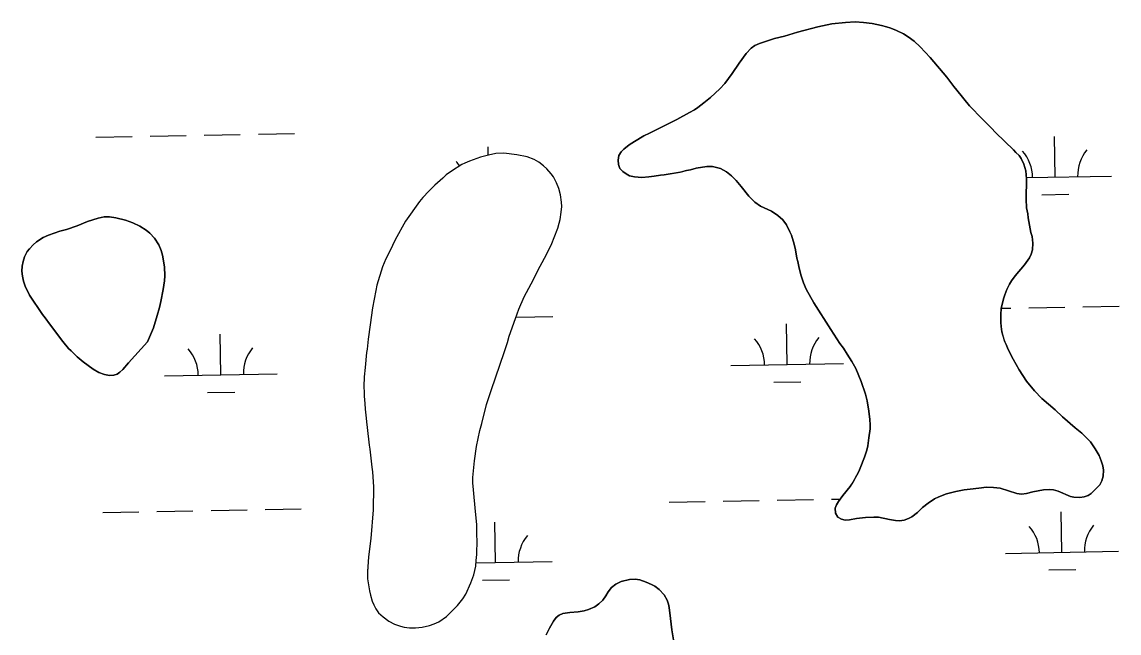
# Model space of a CAD drawing. Extents: x 3957609 to 3995875, y 234277 to 260273.
# Drawn here: x 3985601 to 3986574, y 249579 to 250120 of the extents above; entities that cross this region are included whole.
import ezdxf

# ---------------------------------------------------------------- set-up
doc = ezdxf.new("R2010")
doc.units = 0
doc.layers.add('V-TOPO-SHOR', color=7, linetype='Continuous')
doc.layers.add('V-WETL-SWMP', color=7, linetype='Continuous')

msp = doc.modelspace()

# ---------------------------------------------------------------- linework, layer by layer
at = {"layer": 'V-TOPO-SHOR'}
for points in [[(3986156.847, 249982.928), (3986150.748, 249982.53), (3986144.168, 249982.967), (3986139.738, 249984.027), (3986136.797, 249985.555), (3986133.702, 249987.747), (3986131.112, 249990.423), (3986129.852, 249994.069), (3986129.582, 249997.696), (3986130.143, 250001.804), (3986132.175, 250005.228), (3986134.683, 250007.659), (3986139.355, 250011.372), (3986144.18, 250014.424), (3986152.329, 250019.232), (3986157.471, 250021.62), (3986181.552, 250033.913), (3986193.012, 250039.987), (3986197.17, 250042.389), (3986200.332, 250044.48), (3986205.667, 250048.511), (3986211.342, 250053.194), (3986219.702, 250060.967), (3986224.062, 250065.837), (3986230.626, 250074.459), (3986236.868, 250083.747), (3986243.1, 250092.375), (3986247.458, 250097.079), (3986250.789, 250099.332), (3986254.938, 250101.241), (3986268.18, 250105.474), (3986276.948, 250107.802), (3986288.531, 250111.241), (3986306.726, 250116.052), (3986319.118, 250118.487), (3986330.998, 250119.943), (3986339.567, 250120.297), (3986346.973, 250119.849), (3986354.862, 250118.898), (3986362.906, 250117.287), (3986367.332, 250116.062), (3986371.428, 250114.677), (3986376.335, 250112.621), (3986382.547, 250109.721), (3986386.788, 250107.184), (3986391.828, 250103.149), (3986397.35, 250098.283), (3986406.256, 250088.918), (3986420.793, 250071.225), (3986427.252, 250063.215), (3986429.831, 250059.715), (3986441.136, 250045.865), (3986452.474, 250033.988), (3986460.256, 250026.452), (3986464.469, 250022.102), (3986480.036, 250007.028), (3986482.139, 250004.688), (3986485.057, 250001.841), (3986486.827, 249999.176), (3986489.217, 249994.198), (3986490.933, 249988.24), (3986491.644, 249981.314), (3986491.187, 249963.203), (3986491.558, 249955.622), (3986492.623, 249950.17), (3986493.059, 249946.541), (3986495.486, 249933.655), (3986496.415, 249930.015), (3986497.142, 249924.074), (3986496.884, 249918.315), (3986495.672, 249914.547), (3986494.134, 249911.112), (3986489.755, 249905.089), (3986481.526, 249895.341), (3986478.327, 249890.946), (3986476.302, 249887.849), (3986474.084, 249883.108), (3986472.196, 249878.365), (3986470.987, 249874.924), (3986469.2, 249866.224), (3986468.622, 249860.963), (3986468.671, 249853.881), (3986468.941, 249850.254), (3986469.689, 249845.466), (3986471.87, 249837.853), (3986474.098, 249833.043), (3986475.366, 249829.893), (3986479.839, 249821.256), (3986484.959, 249811.95), (3986491.545, 249801.798), (3986498.49, 249793.287), (3986505.134, 249786.426), (3986516.828, 249776.356), (3986523.484, 249770.321), (3986534.69, 249760.589), (3986540.54, 249755.716), (3986548.158, 249748.184), (3986552.506, 249742.019), (3986556.033, 249736.033), (3986557.769, 249731.394), (3986559.18, 249726.923)], [(3986033.025, 249841.642), (3986034.397, 249845.079), (3986035.962, 249850.158), (3986038.55, 249857.529), (3986041.647, 249865.712), (3986046.433, 249876.505), (3986052.548, 249888.099), (3986060.542, 249903.781), (3986066.143, 249914.068), (3986070.749, 249923.874), (3986072.975, 249929.272), (3986076.076, 249937.622), (3986077.464, 249942.047), (3986078.173, 249945.165), (3986079.264, 249951.571), (3986079.676, 249956.668), (3986079.576, 249960.623), (3986078.527, 249967.064), (3986076.971, 249972.688), (3986075.076, 249977.824), (3986072.361, 249982.973), (3986070.266, 249985.805), (3986066.546, 249990.149), (3986063.46, 249992.834), (3986059.231, 249996.031), (3986055.317, 249998.4), (3986049.093, 250000.641), (3986039.736, 250002.439), (3986028.234, 250004.108), (3986021.144, 250003.563), (3986014.865, 250002.347), (3986007.754, 250000.485), (3985997.815, 249997.022), (3985993.832, 249995.109), (3985991.014, 249994.001), (3985981.857, 249987.892), (3985977.36, 249984.67), (3985974.186, 249981.922), (3985967.167, 249975.612), (3985961.814, 249970.429), (3985956.616, 249964.747), (3985953.591, 249961.01), (3985941.289, 249943.586), (3985931.962, 249927.101), (3985927.352, 249916.966), (3985923.786, 249910.271), (3985920.872, 249903.236), (3985915.668, 249886.85), (3985914.935, 249882.25), (3985911.885, 249866.818), (3985909.995, 249851.698), (3985908.144, 249839.045), (3985907.179, 249830.331), (3985906.639, 249827.376), (3985905.434, 249814.056), (3985904.478, 249805.671), (3985904.339, 249797.111), (3985904.582, 249791.837), (3985904.529, 249788.544), (3985905.084, 249782.111), (3985905.332, 249777.001), (3985906.356, 249769.08), (3985906.632, 249765.78), (3985907.374, 249760.664), (3985909.1, 249745.155), (3985909.7, 249741.522), (3985911.253, 249725.521), (3985911.845, 249721.396), (3985912.785, 249708.205), (3985912.457, 249687.786), (3985910.401, 249662.459), (3985908.326, 249646.185), (3985907.62, 249633.023), (3985907.519, 249626.766), (3985909.158, 249616.035), (3985910.083, 249612.231), (3985911.808, 249606.767), (3985913.073, 249603.62), (3985914.828, 249600.132), (3985917.405, 249596.468), (3985921.3, 249592.945), (3985926.346, 249589.241), (3985931.573, 249586.523), (3985936.648, 249584.628), (3985939.931, 249583.916), (3985944.694, 249583.181), (3985950.128, 249583.092), (3985956.069, 249583.822), (3985962.516, 249585.364), (3985966.493, 249586.783), (3985970.804, 249588.688), (3985977.469, 249593.357), (3985987.178, 249603.083), (3985992.048, 249608.932), (3985994.75, 249613.006), (3985999.03, 249623.147), (3986001.617, 249630.352), (3986003.384, 249637.899), (3986003.959, 249642.833), (3986004.375, 249648.26), (3986004.75, 249661.265)], [(3986548.9, 249702.221), (3986546.239, 249700.617), (3986542.76, 249699.355), (3986538.633, 249698.763), (3986533.531, 249699.011), (3986530.578, 249699.718), (3986519.457, 249704.508), (3986515.355, 249705.563), (3986511.904, 249705.948), (3986506.631, 249705.702), (3986497.212, 249703.879), (3986491.588, 249702.323), (3986486.968, 249701.739), (3986483.024, 249702.296), (3986468.28, 249707.146), (3986462.359, 249707.736), (3986456.103, 249707.836), (3986449.172, 249706.96), (3986441.584, 249706.259), (3986436.303, 249705.522), (3986428.87, 249704.158), (3986420.603, 249702.151), (3986413.807, 249699.462), (3986409.988, 249697.547), (3986404.325, 249693.684), (3986399.488, 249689.81), (3986394.974, 249685.601), (3986389.805, 249681.732), (3986386.978, 249680.131), (3986383.003, 249678.712), (3986379.038, 249677.954), (3986375.422, 249678.341), (3986370.003, 249679.25), (3986360.316, 249681.218), (3986356.367, 249681.448), (3986348.783, 249680.911), (3986340.864, 249680.051), (3986334.589, 249678.998), (3986330.962, 249678.728), (3986327.515, 249679.443), (3986324.416, 249681.468), (3986322.329, 249684.796), (3986322.071, 249689.248), (3986323.112, 249692.359), (3986324.969, 249695.294), (3986328.842, 249700.502), (3986335.232, 249708.635), (3986337.763, 249712.381), (3986341.152, 249718.42), (3986343.02, 249721.849), (3986344.056, 249724.796), (3986348.001, 249734.45), (3986349.916, 249740.842), (3986350.799, 249744.614), (3986351.898, 249751.516), (3986352.853, 249759.569), (3986352.908, 249763.028), (3986352.654, 249767.808), (3986351.79, 249775.398), (3986350.289, 249784.478), (3986348.902, 249790.432), (3986344.966, 249801.528), (3986340.208, 249812.968), (3986336.69, 249819.448), (3986332.51, 249825.774), (3986329.303, 249831.097), (3986326.241, 249835.263), (3986318.041, 249847.583), (3986303.105, 249871.211), (3986296.383, 249883.342), (3986294.003, 249888.98), (3986291.486, 249896.266), (3986289.625, 249903.379), (3986288.873, 249907.838), (3986288.097, 249910.813), (3986286.737, 249918.411), (3986285.5, 249923.374), (3986283.155, 249931.152), (3986281.885, 249934.136), (3986278.858, 249940.444), (3986275.469, 249944.779), (3986271.088, 249948.804), (3986265.548, 249952.517), (3986255.906, 249957.119), (3986250.692, 249960.662), (3986245.507, 249965.851), (3986238.73, 249974.525), (3986234.204, 249979.868), (3986229.987, 249983.888), (3986225.762, 249987.415), (3986220.374, 249990.3), (3986213.322, 249992.228), (3986208.381, 249992.142), (3986198.804, 249990.649), (3986193.676, 249989.25), (3986190.209, 249988.648), (3986184.751, 249987.253), (3986170.546, 249984.683), (3986167.083, 249984.408), (3986161.633, 249983.509), (3986156.847, 249982.928)], [(3985695.846, 249818.096), (3985690.646, 249812.251), (3985688.139, 249809.986), (3985685.637, 249808.051), (3985682.659, 249807.275), (3985679.032, 249807.004), (3985674.432, 249807.738), (3985669.519, 249809.462), (3985664.299, 249812.511), (3985655.509, 249818.911), (3985650.313, 249823.444), (3985644.8, 249828.801), (3985642.692, 249830.976), (3985637.687, 249837.151), (3985625.749, 249852.66), (3985621.883, 249857.993), (3985619.46, 249860.832), (3985607.876, 249877.982), (3985604.221, 249886.11), (3985602.812, 249890.581), (3985601.73, 249895.046), (3985601.304, 249899.334), (3985601.544, 249903.94), (3985602.269, 249908.047), (3985603.653, 249912.143), (3985606.031, 249916.716), (3985607.887, 249919.321), (3985611.235, 249922.725), (3985614.244, 249925.475), (3985620.232, 249929.168), (3985624.713, 249931.236), (3985634.982, 249934.859), (3985640.935, 249936.409), (3985650.208, 249939.553), (3985659.328, 249943.358), (3985668.929, 249946.334), (3985674.215, 249947.401), (3985678.993, 249947.489), (3985684.58, 249946.739), (3985693.11, 249944.46), (3985699.496, 249942.215), (3985705.869, 249939.15), (3985711.411, 249935.6), (3985714.499, 249933.081), (3985718.874, 249928.563), (3985722.568, 249922.741), (3985724.627, 249917.6), (3985725.88, 249913.627), (3985727.688, 249903.224), (3985728.055, 249895.312), (3985727.654, 249890.872), (3985726.539, 249883.149), (3985724.393, 249872.643), (3985723.15, 249867.064), (3985721.229, 249860.179), (3985717.758, 249849.199), (3985712.615, 249836.766), (3985695.846, 249818.096)], [(3986004.75, 249661.265), (3986004.48, 249664.892), (3986004.31, 249674.775), (3986003.345, 249686.486), (3986001.346, 249705.456), (3986000.955, 249711.887), (3986000.867, 249716.499), (3986002.258, 249731.298), (3986004.111, 249744.116), (3986006.974, 249758.233), (3986008.719, 249764.299), (3986013.11, 249781.191), (3986017.276, 249794.464), (3986028.509, 249827.222), (3986031.454, 249836.231), (3986033.025, 249841.642)], [(3986559.18, 249726.923), (3986559.778, 249723.126), (3986559.359, 249717.533), (3986558.138, 249713.435), (3986556.436, 249710.005), (3986548.9, 249702.221)], [(3986065.977, 249577.03), (3986068.869, 249582.859), (3986072.397, 249589.216), (3986074.64, 249592.39), (3986077.302, 249594.504), (3986080.6, 249595.872), (3986086.762, 249596.908), (3986094.196, 249597.514), (3986099.615, 249598.448), (3986103.441, 249599.495), (3986108.866, 249601.914), (3986112.594, 249604.447), (3986116.11, 249607.83), (3986118.781, 249611.642), (3986120.812, 249615.138), (3986123.8, 249619.053), (3986127.53, 249622.011), (3986132.316, 249624.327), (3986139.65, 249625.996), (3986144.641, 249626.508), (3986148.884, 249625.64), (3986154.61, 249623.706), (3986159.167, 249621.775), (3986162.135, 249620.171), (3986165.944, 249617.077), (3986170.491, 249612.387), (3986173.126, 249607.81), (3986174.386, 249604.302), (3986174.904, 249601.115), (3986175.928, 249591.555), (3986177.265, 249581.356), (3986178.824, 249572.644)]]:
    msp.add_lwpolyline(points, dxfattribs=at)
at = {"layer": 'V-WETL-SWMP'}
for p, q in [((3985714.84, 250018.952), (3985746.834, 250019.534)), ((3985762.832, 250019.825), (3985794.827, 250020.407)), ((3985810.824, 250020.697), (3985842.819, 250021.279)), ((3985666.848, 250018.08), (3985698.842, 250018.661)), ((3986014.509, 250002.253), (3986014.374, 250009.654)), ((3986516.854, 249982.785), (3986516.199, 250018.779)), ((3986491.539, 249982.325), (3986566.846, 249983.694)), ((3986505.136, 249967.138), (3986529.132, 249967.575)), ((3986469.25, 249866.468), (3986477.551, 249866.619)), ((3986493.549, 249866.91), (3986525.543, 249867.492)), ((3986541.541, 249867.783), (3986573.535, 249868.364)), ((3986039.716, 249858.658), (3986071.71, 249859.24)), ((3986279.364, 249816.578), (3986278.71, 249852.572)), ((3985777.539, 249807.453), (3985776.885, 249843.447)), ((3986229.373, 249815.669), (3986329.356, 249817.487)), ((3985727.547, 249806.544), (3985827.531, 249808.362)), ((3986267.647, 249800.931), (3986291.643, 249801.368)), ((3985765.822, 249791.807), (3985789.818, 249792.243)), ((3985816.872, 249688.077), (3985848.867, 249688.659)), ((3986174.721, 249694.584), (3986206.716, 249695.166)), ((3986222.713, 249695.457), (3986254.708, 249696.039)), ((3986270.705, 249696.33), (3986302.7, 249696.911)), ((3986318.697, 249697.202), (3986326.494, 249697.344)), ((3985672.896, 249685.46), (3985704.89, 249686.041)), ((3985720.888, 249686.332), (3985752.883, 249686.914)), ((3985768.88, 249687.205), (3985800.875, 249687.787)), ((3986522.902, 249650.165), (3986522.247, 249686.159)), ((3986021.077, 249641.04), (3986020.422, 249677.034)), ((3986472.91, 249649.256), (3986572.894, 249651.074)), ((3986003.714, 249640.724), (3986071.069, 249641.949)), ((3986511.184, 249634.518), (3986535.18, 249634.955)), ((3986009.359, 249625.394), (3986033.355, 249625.83))]:
    msp.add_line(p, q, dxfattribs=at)
for points in [[(3986559.18, 249726.924), (3986557.77, 249731.394), (3986556.033, 249736.033), (3986552.507, 249742.019), (3986548.159, 249748.183), (3986540.54, 249755.717), (3986534.69, 249760.588), (3986523.483, 249770.321), (3986516.828, 249776.357), (3986505.133, 249786.427), (3986498.491, 249793.287), (3986491.546, 249801.798), (3986484.958, 249811.951), (3986479.838, 249821.256), (3986475.366, 249829.893), (3986474.099, 249833.042), (3986471.871, 249837.854), (3986469.688, 249845.465), (3986468.942, 249850.254), (3986468.671, 249853.881), (3986468.621, 249860.964), (3986469.2, 249866.225), (3986470.987, 249874.925), (3986472.195, 249878.364), (3986474.083, 249883.109), (3986476.301, 249887.85), (3986478.327, 249890.946), (3986481.527, 249895.341), (3986489.755, 249905.09), (3986494.134, 249911.113), (3986495.672, 249914.547), (3986496.885, 249918.315), (3986497.143, 249924.075), (3986496.415, 249930.016), (3986495.486, 249933.654), (3986493.059, 249946.54), (3986492.623, 249950.17), (3986491.558, 249955.622), (3986491.186, 249963.204), (3986491.643, 249981.313), (3986490.932, 249988.241), (3986489.216, 249994.198), (3986486.826, 249999.177), (3986485.057, 250001.841), (3986482.139, 250004.688), (3986480.036, 250007.028), (3986464.468, 250022.101), (3986460.256, 250026.451), (3986452.473, 250033.988), (3986441.136, 250045.864), (3986429.831, 250059.716), (3986427.252, 250063.216), (3986420.794, 250071.226), (3986406.257, 250088.918), (3986397.35, 250098.284), (3986391.829, 250103.15), (3986386.788, 250107.184), (3986382.547, 250109.722), (3986376.336, 250112.622), (3986371.428, 250114.678), (3986367.333, 250116.062), (3986362.906, 250117.286), (3986354.862, 250118.898), (3986346.972, 250119.849), (3986339.568, 250120.298), (3986330.998, 250119.942), (3986319.117, 250118.487), (3986306.726, 250116.051), (3986288.532, 250111.24), (3986276.948, 250107.803), (3986268.181, 250105.474), (3986254.938, 250101.241), (3986250.789, 250099.332), (3986247.459, 250097.08), (3986243.101, 250092.374), (3986236.868, 250083.746), (3986230.625, 250074.459), (3986224.063, 250065.836), (3986219.702, 250060.966), (3986211.342, 250053.195), (3986205.667, 250048.511), (3986200.332, 250044.48), (3986197.169, 250042.39), (3986193.013, 250039.986), (3986181.551, 250033.913), (3986157.472, 250021.62), (3986152.328, 250019.233), (3986144.18, 250014.423), (3986139.355, 250011.372), (3986134.684, 250007.659), (3986132.174, 250005.229), (3986130.142, 250001.804), (3986129.582, 249997.695), (3986129.853, 249994.068), (3986131.112, 249990.424), (3986133.703, 249987.747), (3986136.797, 249985.556), (3986139.737, 249984.027), (3986144.167, 249982.967), (3986150.747, 249982.531), (3986156.847, 249982.927)], [(3986033.024, 249841.642), (3986034.397, 249845.078), (3986035.961, 249850.158), (3986038.55, 249857.528), (3986041.647, 249865.713), (3986046.432, 249876.505), (3986052.549, 249888.1), (3986060.542, 249903.781), (3986066.143, 249914.067), (3986070.748, 249923.874), (3986072.976, 249929.273), (3986076.075, 249937.622), (3986077.464, 249942.047), (3986078.173, 249945.164), (3986079.265, 249951.57), (3986079.677, 249956.669), (3986079.576, 249960.623), (3986078.527, 249967.063), (3986076.971, 249972.687), (3986075.077, 249977.824), (3986072.36, 249982.973), (3986070.265, 249985.806), (3986066.547, 249990.148), (3986063.461, 249992.833), (3986059.231, 249996.031), (3986055.317, 249998.4), (3986049.094, 250000.641), (3986039.736, 250002.439), (3986028.234, 250004.107), (3986021.144, 250003.563), (3986014.866, 250002.346), (3986007.754, 250000.485), (3985997.816, 249997.022), (3985993.833, 249995.11), (3985991.015, 249994.002), (3985981.858, 249987.892), (3985977.36, 249984.67), (3985974.186, 249981.922), (3985967.167, 249975.612), (3985961.813, 249970.428), (3985956.616, 249964.748), (3985953.591, 249961.009), (3985941.288, 249943.585), (3985931.963, 249927.102), (3985927.353, 249916.965), (3985923.787, 249910.27), (3985920.873, 249903.235), (3985915.668, 249886.85), (3985914.935, 249882.25), (3985911.886, 249866.818), (3985909.995, 249851.697), (3985908.144, 249839.045), (3985907.18, 249830.332), (3985906.638, 249827.376), (3985905.435, 249814.056), (3985904.477, 249805.672), (3985904.338, 249797.11), (3985904.583, 249791.836), (3985904.53, 249788.543), (3985905.085, 249782.111), (3985905.331, 249777.001), (3985906.356, 249769.08), (3985906.633, 249765.781), (3985907.374, 249760.664), (3985909.1, 249745.155), (3985909.7, 249741.522), (3985911.253, 249725.521), (3985911.845, 249721.395), (3985912.785, 249708.204), (3985912.456, 249687.787), (3985910.4, 249662.458), (3985908.326, 249646.186), (3985907.62, 249633.022), (3985907.519, 249626.766), (3985909.157, 249616.034), (3985910.084, 249612.231), (3985911.807, 249606.768), (3985913.074, 249603.619), (3985914.829, 249600.132), (3985917.405, 249596.467), (3985921.301, 249592.946), (3985926.347, 249589.241), (3985931.573, 249586.522), (3985936.648, 249584.628), (3985939.931, 249583.916), (3985944.695, 249583.181), (3985950.128, 249583.093), (3985956.069, 249583.821), (3985962.517, 249585.364), (3985966.493, 249586.782), (3985970.805, 249588.688), (3985977.468, 249593.357), (3985987.178, 249603.082), (3985992.048, 249608.932), (3985994.749, 249613.006), (3985999.03, 249623.148), (3986001.617, 249630.353), (3986003.385, 249637.9), (3986003.959, 249642.832), (3986004.376, 249648.26), (3986004.75, 249661.265)], [(3986190.208, 249988.647), (3986193.676, 249989.25), (3986198.804, 249990.649), (3986208.381, 249992.142), (3986213.323, 249992.227), (3986220.373, 249990.301), (3986225.762, 249987.415), (3986229.987, 249983.888), (3986234.204, 249979.867), (3986238.729, 249974.524), (3986245.506, 249965.851), (3986250.693, 249960.661), (3986255.906, 249957.119), (3986265.549, 249952.516), (3986271.088, 249948.804), (3986275.47, 249944.78), (3986278.859, 249940.444), (3986281.886, 249934.137), (3986283.155, 249931.152), (3986285.5, 249923.373), (3986286.738, 249918.412), (3986288.097, 249910.814), (3986288.873, 249907.837), (3986289.624, 249903.379), (3986291.486, 249896.267), (3986294.003, 249888.98), (3986296.383, 249883.342), (3986303.104, 249871.211), (3986318.04, 249847.583), (3986326.24, 249835.263), (3986329.302, 249831.097), (3986332.51, 249825.775), (3986336.69, 249819.449), (3986340.209, 249812.969), (3986344.965, 249801.529), (3986348.903, 249790.431), (3986350.289, 249784.479), (3986351.79, 249775.397), (3986352.655, 249767.807), (3986352.908, 249763.027), (3986352.852, 249759.569), (3986351.898, 249751.515), (3986350.799, 249744.615), (3986349.915, 249740.841), (3986348, 249734.449), (3986344.056, 249724.796), (3986343.02, 249721.848), (3986341.153, 249718.42), (3986337.762, 249712.381), (3986335.231, 249708.634), (3986328.842, 249700.502), (3986324.97, 249695.294), (3986323.111, 249692.36), (3986322.072, 249689.248), (3986322.33, 249684.797), (3986324.417, 249681.469), (3986327.514, 249679.443), (3986330.961, 249678.728), (3986334.588, 249678.999), (3986340.864, 249680.051), (3986348.783, 249680.911), (3986356.367, 249681.448), (3986360.316, 249681.219), (3986370.002, 249679.251), (3986375.422, 249678.34), (3986379.039, 249677.953), (3986383.004, 249678.712), (3986386.979, 249680.13), (3986389.805, 249681.732), (3986394.973, 249685.601), (3986399.487, 249689.81), (3986404.326, 249693.685), (3986409.988, 249697.546), (3986413.807, 249699.461), (3986420.603, 249702.151), (3986428.87, 249704.158), (3986436.303, 249705.521), (3986441.585, 249706.259), (3986449.172, 249706.96), (3986456.103, 249707.836), (3986462.36, 249707.735), (3986468.28, 249707.146), (3986483.024, 249702.296), (3986486.967, 249701.739), (3986491.588, 249702.323), (3986497.213, 249703.879), (3986506.63, 249705.703), (3986511.904, 249705.948), (3986515.356, 249705.563), (3986519.457, 249704.508), (3986530.579, 249699.717), (3986533.532, 249699.011), (3986538.633, 249698.764), (3986542.76, 249699.356), (3986546.239, 249700.617), (3986548.9, 249702.221), (3986556.437, 249710.005), (3986558.139, 249713.436), (3986559.358, 249717.534), (3986559.778, 249723.127), (3986559.18, 249726.924)], [(3986156.847, 249982.927), (3986161.633, 249983.509), (3986167.082, 249984.409), (3986170.545, 249984.682), (3986184.75, 249987.253), (3986190.208, 249988.647)], [(3986004.75, 249661.265), (3986004.48, 249664.892), (3986004.31, 249674.776), (3986003.346, 249686.485), (3986001.346, 249705.457), (3986000.956, 249711.887), (3986000.866, 249716.5), (3986002.257, 249731.299), (3986004.111, 249744.116), (3986006.974, 249758.233), (3986008.719, 249764.299), (3986013.109, 249781.191), (3986017.275, 249794.464), (3986028.509, 249827.222), (3986031.454, 249836.232), (3986033.024, 249841.642)], [(3986178.823, 249572.644), (3986177.265, 249581.356), (3986175.927, 249591.554), (3986174.904, 249601.114), (3986174.386, 249604.301), (3986173.126, 249607.81), (3986170.49, 249612.387), (3986165.944, 249617.077), (3986162.134, 249620.171), (3986159.168, 249621.776), (3986154.61, 249623.706), (3986148.885, 249625.64), (3986144.641, 249626.507), (3986139.649, 249625.996), (3986132.316, 249624.327), (3986127.529, 249622.011), (3986123.801, 249619.053), (3986120.812, 249615.137), (3986118.781, 249611.642), (3986116.111, 249607.83), (3986112.593, 249604.447), (3986108.867, 249601.914), (3986103.442, 249599.494), (3986099.616, 249598.448), (3986094.197, 249597.514), (3986086.762, 249596.908), (3986080.6, 249595.871), (3986077.303, 249594.504), (3986074.64, 249592.391), (3986072.397, 249589.215), (3986068.868, 249582.859), (3986065.977, 249577.031)]]:
    msp.add_lwpolyline(points, dxfattribs=at)
msp.add_lwpolyline([(3985695.846, 249818.096), (3985712.616, 249836.766), (3985717.758, 249849.199), (3985721.229, 249860.178), (3985723.151, 249867.064), (3985724.394, 249872.643), (3985726.54, 249883.149), (3985727.653, 249890.872), (3985728.054, 249895.312), (3985727.688, 249903.223), (3985725.879, 249913.628), (3985724.626, 249917.601), (3985722.568, 249922.74), (3985718.874, 249928.564), (3985714.5, 249933.081), (3985711.411, 249935.601), (3985705.869, 249939.149), (3985699.495, 249942.216), (3985693.109, 249944.461), (3985684.581, 249946.739), (3985678.994, 249947.488), (3985674.216, 249947.401), (3985668.929, 249946.333), (3985659.329, 249943.359), (3985650.209, 249939.553), (3985640.935, 249936.409), (3985634.981, 249934.858), (3985624.712, 249931.236), (3985620.232, 249929.167), (3985614.243, 249925.476), (3985611.235, 249922.725), (3985607.886, 249919.32), (3985606.032, 249916.715), (3985603.653, 249912.142), (3985602.269, 249908.047), (3985601.544, 249903.941), (3985601.305, 249899.334), (3985601.73, 249895.045), (3985602.811, 249890.581), (3985604.221, 249886.111), (3985607.877, 249877.982), (3985619.459, 249860.832), (3985621.883, 249857.993), (3985625.75, 249852.66), (3985637.687, 249837.151), (3985642.693, 249830.977), (3985644.799, 249828.802), (3985650.312, 249823.443), (3985655.509, 249818.912), (3985664.299, 249812.512), (3985669.52, 249809.463), (3985674.433, 249807.737), (3985679.033, 249807.004), (3985682.66, 249807.275), (3985685.637, 249808.05), (3985688.139, 249809.986), (3985690.646, 249812.251)], close=True, dxfattribs=at)
for centre, start, end in [((3986461.611, 249982.255), 0.269879, 41.813537), ((3986572.079, 249984.264), 140.269876, 181.813534), ((3985959.786, 249973.131), 33.759338, 41.813537), ((3986224.122, 249816.048), 0.269879, 41.813537), ((3986334.589, 249818.057), 140.269876, 181.813534), ((3985722.297, 249806.924), 0.269879, 41.813537), ((3985832.764, 249808.932), 140.269876, 181.813534), ((3986467.659, 249649.635), 0.269879, 41.813537), ((3986578.127, 249651.644), 140.269876, 181.813534), ((3986076.302, 249642.519), 140.269876, 181.813534)]:
    msp.add_arc(centre, 35.246, start, end, dxfattribs=at)

doc.saveas('drawing.dxf')
